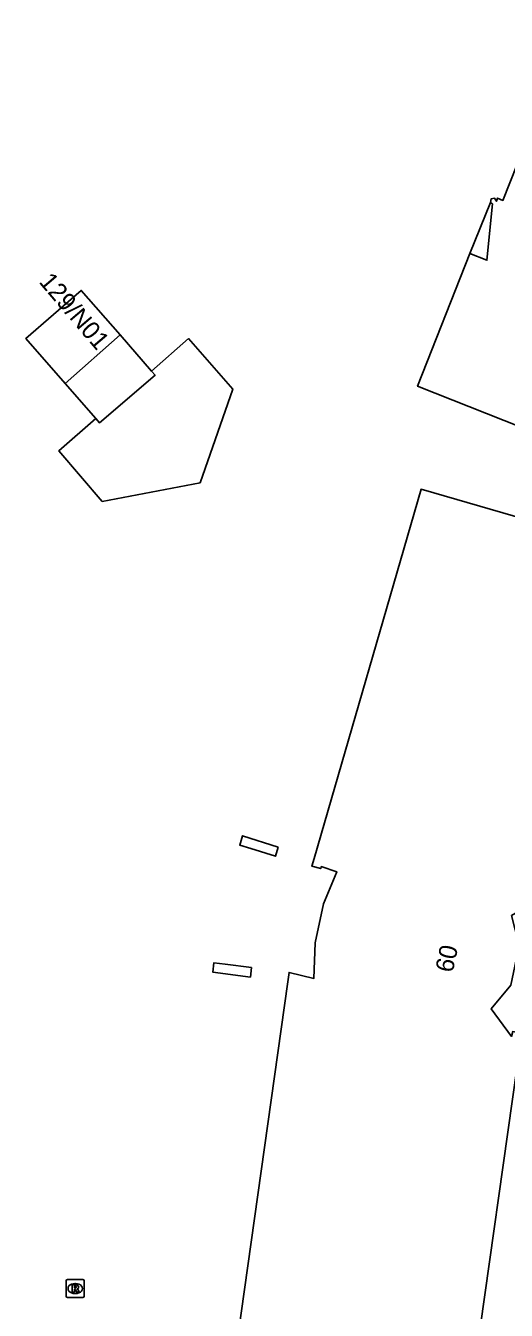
# Model space of a CAD drawing. Extents: x 158352 to 159489, y 383828 to 384597.
# Drawn here: x 159215.4 to 159242.1, y 384117.3 to 384188.9 of the extents above; entities that cross this region are included whole.
import ezdxf

# ---------------------------------------------------------------- set-up
doc = ezdxf.new("R2010")
doc.units = 0
for name, color, linetype in [('IMGEO_Muur', 7, 'Continuous'), ('IMGEO_Pand', 7, 'Continuous'), ('IMGEO_Pand_nummerreeks', 7, 'Continuous'), ('IMGEO_Pand_overbouw', 7, 'Continuous'), ('IMGEO_Rioolput', 7, 'Continuous')]:
    doc.layers.add(name, color=color, linetype=linetype)

msp = doc.modelspace()

# ---------------------------------------------------------------- linework, layer by layer
at = {"layer": 'IMGEO_Muur'}
for points in [[(159229.438, 384143.121), (159229.292, 384142.614), (159227.913, 384143.042), (159227.303, 384143.231), (159227.448, 384143.754), (159229.438, 384143.121)], [(159227.955, 384136.425), (159227.894, 384135.888), (159225.801, 384136.164), (159225.862, 384136.682), (159226.494, 384136.604), (159227.955, 384136.425)]]:
    msp.add_lwpolyline(points, dxfattribs=at)
at = {"layer": 'IMGEO_Pand'}
for points in [[(159240.112, 384176.165), (159241.049, 384175.794), (159241.371, 384178.932), (159241.26, 384179.019), (159241.285, 384179.211), (159241.473, 384179.254), (159241.579, 384179.08), (159241.641, 384179.255), (159241.94, 384179.13), (159243.147, 384182.172), (159242.903, 384182.261), (159243.009, 384182.555), (159243.254, 384182.451), (159244.439, 384185.462), (159244.105, 384185.596), (159244.261, 384185.986), (159245.418, 384185.502), (159246.992, 384189.503)], [(159255.502, 384173.343), (159255.351, 384173.394), (159253.466, 384170.875), (159254.416, 384170.496), (159251.485, 384163.13), (159246.836, 384164.97), (159237.198, 384168.781), (159240.112, 384176.165)], [(159217.583, 384168.933), (159215.393, 384171.439), (159218.482, 384174.121), (159220.642, 384171.64)], [(159222.392, 384169.629), (159224.449, 384171.431), (159226.908, 384168.619), (159225.091, 384163.413), (159219.655, 384162.365), (159217.227, 384165.182), (159219.287, 384166.983)], [(159217.583, 384168.933), (159220.642, 384171.64)], [(159220.642, 384171.64), (159222.392, 384169.629)], [(159222.392, 384169.629), (159222.593, 384169.398), (159219.502, 384166.737), (159219.287, 384166.983)], [(159219.287, 384166.983), (159217.583, 384168.933)], [(159227.01, 384114.546), (159229.977, 384135.614), (159230.051, 384136.143), (159231.424, 384135.814), (159231.492, 384137.793), (159231.969, 384139.959), (159232.699, 384141.748), (159231.84, 384142.039), (159231.808, 384141.929), (159231.32, 384142.053), (159231.444, 384142.482), (159237.395, 384163.043), (159243.218, 384161.354), (159244.455, 384160.995), (159245.386, 384160.725), (159250.188, 384159.332)], [(159250.188, 384159.332), (159244.538, 384139.822), (159244.004, 384139.953), (159244.045, 384140.269), (159242.416, 384139.313), (159242.857, 384137.643), (159242.392, 384135.444), (159241.299, 384134.114), (159242.428, 384132.585), (159242.489, 384132.849), (159243, 384132.767), (159240.163, 384112.68)]]:
    msp.add_lwpolyline(points, dxfattribs=at)
at = {"layer": 'IMGEO_Pand_overbouw'}
msp.add_lwpolyline([(159240.112, 384176.165), (159241.049, 384175.794), (159241.371, 384178.932), (159241.26, 384179.019)], close=True, dxfattribs=at)
at = {"layer": 'IMGEO_Rioolput'}
for p, q in [((159217.646, 384118.119), (159217.646, 384118.971)), ((159217.721, 384119.045), (159218.573, 384119.045)), ((159218.134, 384118.825), (159218.159, 384118.825)), ((159218.647, 384118.971), (159218.647, 384118.119)), ((159218.573, 384118.045), (159217.721, 384118.045)), ((159218.157, 384118.265), (159218.132, 384118.265))]:
    msp.add_line(p, q, dxfattribs=at)
for points in [[(159217.646, 384118.119), (159217.646, 384118.971)], [(159217.721, 384119.045), (159218.573, 384119.045)], [(159218.235, 384118.743), (159217.983, 384118.745), (159217.983, 384118.345)], [(159217.983, 384118.345), (159218.107, 384118.345), (159218.107, 384118.507), (159218.118, 384118.507)], [(159218.161, 384118.664), (159218.107, 384118.664), (159218.107, 384118.583)], [(159218.107, 384118.583), (159218.159, 384118.583)], [(159218.165, 384118.478), (159218.236, 384118.345), (159218.376, 384118.345), (159218.311, 384118.471)], [(159218.647, 384118.971), (159218.647, 384118.119)], [(159218.573, 384118.045), (159217.721, 384118.045)]]:
    msp.add_lwpolyline(points, dxfattribs=at)
for centre, radius, start, end in [((159217.723, 384118.969), 0.0765, 91.55205, 178.44795), ((159217.723, 384118.969), 0.0765, 91.55205, 178.44795), ((159218.117, 384118.454), 0.0533, 26.02933, 88.69889), ((159218.143, 384118.772), 0.19, 274.7715, 282.96867), ((159218.167, 384118.568), 0.0964, 77.00612, 93.18647), ((159218.181, 384118.625), 0.0378, 276.66336, 79.67722), ((159218.234, 384118.633), 0.109, 350.36119, 89.41601), ((159218.232, 384118.633), 0.112, 277.58423, 350.98172), ((159218.216, 384118.418), 0.108, 29.51342, 73.79051), ((159218.571, 384118.969), 0.0765, 1.55205, 88.44795), ((159218.571, 384118.969), 0.0765, 1.55205, 88.44795), ((159217.723, 384118.121), 0.0765, 181.55205, 268.44795), ((159217.723, 384118.121), 0.0765, 181.55205, 268.44795), ((159218.571, 384118.121), 0.0765, 271.55205, 358.44795), ((159218.571, 384118.121), 0.0765, 271.55205, 358.44795)]:
    msp.add_arc(centre, radius, start, end, dxfattribs=at)
for centre, major_axis, ratio, start_param, end_param in [((159218.133, 384118.545), (-0.387, 0.002), 0.722429, 4.712389, 7.853982), ((159218.158, 384118.545), (-0.39, 0.002), 0.717154, 1.570796, 4.712389)]:
    msp.add_ellipse(centre, major_axis=major_axis, ratio=ratio, start_param=start_param, end_param=end_param, dxfattribs=at)

# ---------------------------------------------------------------- texts
at = {"layer": 'IMGEO_Pand_nummerreeks'}
for s, rotation, p in [('129/N01', 310.34982, (159216.09, 384174.577)), ('60', 77.87439, (159239.146, 384136.09))]:
    msp.add_text(s, height=1, rotation=rotation, dxfattribs=at).set_placement(p)

doc.saveas('drawing.dxf')
